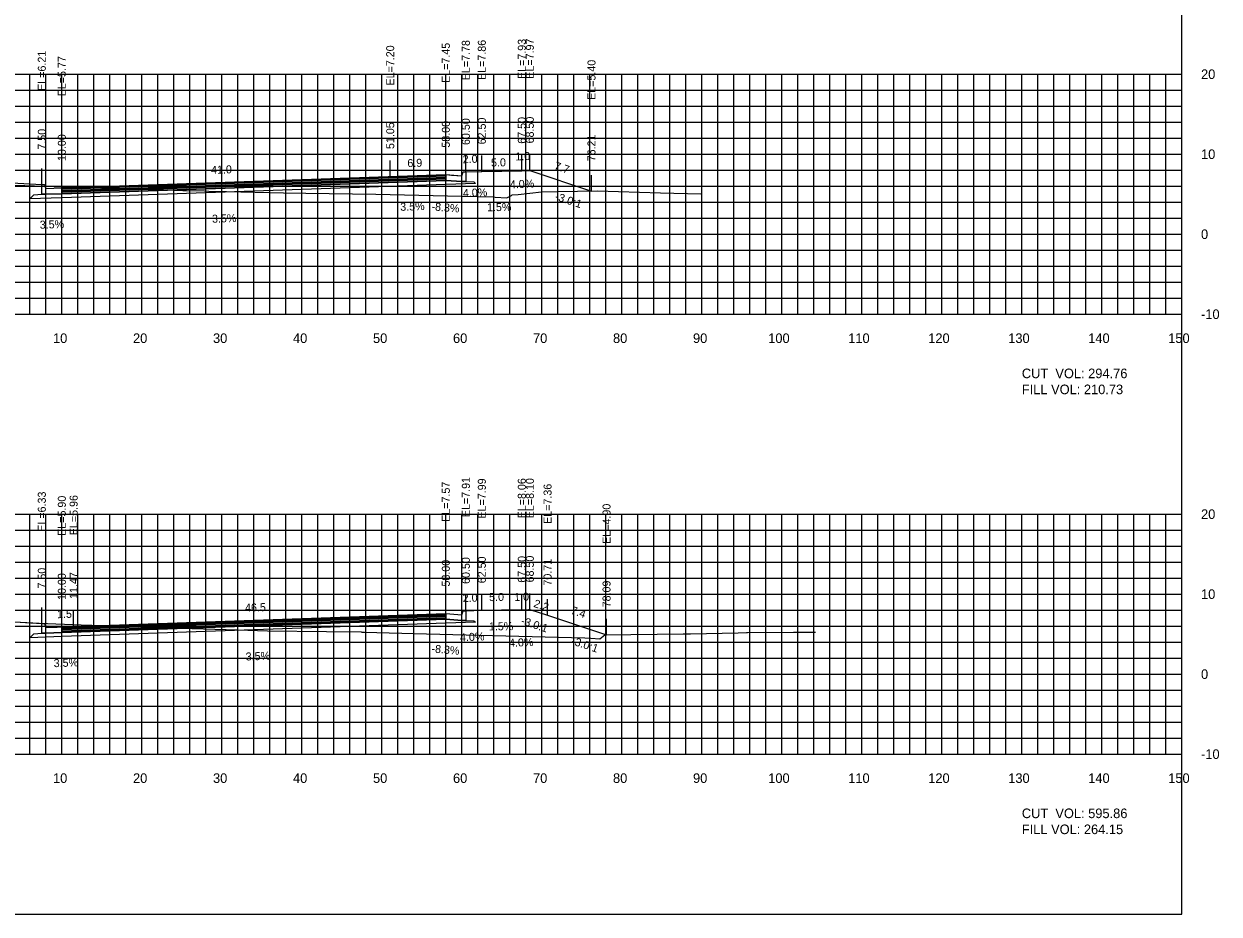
# Model space of a CAD drawing. Extents: x 1797419 to 1809236, y 248759 to 251512.
# Drawn here: x 1808076.3 to 1808225.7, y 250079.4 to 250190.7 of the extents above; entities that cross this region are included whole.
import ezdxf

# ---------------------------------------------------------------- set-up
doc = ezdxf.new("R2010")
doc.units = 0
for name, color, linetype in [('10', 7, 'Continuous'), ('3', 7, 'Continuous'), ('31', 7, 'Continuous'), ('4', 7, 'Continuous'), ('60', 7, 'Continuous'), ('ANNO-TXT', 7, 'Continuous'), ('BASE', 7, 'Continuous'), ('CL-CNST', 7, 'Continuous'), ('Level 62', 7, 'Continuous'), ('LOWER BINDER', 7, 'Continuous'), ('M-ROADS', 7, 'Continuous'), ('UPPER BINDER', 7, 'Continuous'), ('WEARING', 7, 'Continuous')]:
    doc.layers.add(name, color=color, linetype=linetype)

msp = doc.modelspace()

# ---------------------------------------------------------------- linework, layer by layer
for p, q in [((1808122.05, 250171.64), (1808122.05, 250173.64)), ((1808129, 250171.88), (1808129, 250173.88)), ((1808131.5, 250172.21), (1808131.5, 250174.21)), ((1808133.5, 250172.29), (1808133.5, 250174.29)), ((1808138.5, 250172.37), (1808138.5, 250174.37)), ((1808139.5, 250172.41), (1808139.5, 250174.41)), ((1808078.5, 250170.64), (1808078.5, 250172.64)), ((1808081, 250170.21), (1808081, 250172.21)), ((1808147.21, 250169.83), (1808147.21, 250171.83)), ((1808131.5, 250117.34), (1808131.5, 250119.34)), ((1808133.5, 250117.42), (1808133.5, 250119.42)), ((1808138.5, 250117.49), (1808138.5, 250119.49)), ((1808139.5, 250117.53), (1808139.5, 250119.53)), ((1808078.5, 250115.77), (1808078.5, 250117.77)), ((1808129, 250117.01), (1808129, 250119.01)), ((1808141.72, 250116.79), (1808141.72, 250118.79)), ((1808081, 250115.34), (1808081, 250117.34)), ((1808082.48, 250115.39), (1808082.48, 250117.39)), ((1808149.09, 250114.34), (1808149.09, 250116.34))]:
    msp.add_line(p, q)
for points in [[(1807921, 250079.43), (1808221, 250079.43), (1808221, 250269.43), (1807921, 250269.43)], [(1808129, 250171.88), (1808131, 250171.71), (1808131.17, 250172.21), (1808131.5, 250172.21), (1808131.5, 250171), (1808131, 250171), (1808129, 250171.16)], [(1808078.5, 250170.64), (1808078.83, 250170.64), (1808079, 250170.14), (1808081, 250170.21), (1808081, 250169.49), (1808079, 250169.42), (1808078.5, 250169.42)], [(1808129, 250117.01), (1808131, 250116.84), (1808131.17, 250117.34), (1808131.5, 250117.34), (1808131.5, 250116.13), (1808131, 250116.13), (1808129, 250116.29)], [(1808078.5, 250115.77), (1808078.83, 250115.77), (1808079, 250115.27), (1808081, 250115.34), (1808081, 250114.62), (1808079, 250114.55), (1808078.5, 250114.55)]]:
    msp.add_lwpolyline(points, close=True)
at = {"layer": '60'}
for p, q in [((1808221, 250154.43), (1808221, 250184.43)), ((1808221.06, 250184.43), (1808221, 250184.43)), ((1808221.06, 250174.43), (1808221, 250174.43)), ((1808221.06, 250164.43), (1808221, 250164.43)), ((1807921, 250154.43), (1808221, 250154.43)), ((1808081, 250154.37), (1808081, 250154.43)), ((1808091, 250154.37), (1808091, 250154.43)), ((1808101, 250154.37), (1808101, 250154.43)), ((1808111, 250154.37), (1808111, 250154.43)), ((1808121, 250154.37), (1808121, 250154.43)), ((1808131, 250154.37), (1808131, 250154.43)), ((1808141, 250154.37), (1808141, 250154.43)), ((1808151, 250154.37), (1808151, 250154.43)), ((1808161, 250154.37), (1808161, 250154.43)), ((1808171, 250154.37), (1808171, 250154.43)), ((1808181, 250154.37), (1808181, 250154.43)), ((1808191, 250154.37), (1808191, 250154.43)), ((1808201, 250154.37), (1808201, 250154.43)), ((1808211, 250154.37), (1808211, 250154.43)), ((1808221, 250154.37), (1808221, 250154.43)), ((1808221.06, 250154.43), (1808221, 250154.43)), ((1808221, 250099.43), (1808221, 250129.43)), ((1808221.06, 250129.43), (1808221, 250129.43)), ((1808221.06, 250119.43), (1808221, 250119.43)), ((1808221.06, 250109.43), (1808221, 250109.43)), ((1807921, 250099.43), (1808221, 250099.43)), ((1808081, 250099.37), (1808081, 250099.43)), ((1808091, 250099.37), (1808091, 250099.43)), ((1808101, 250099.37), (1808101, 250099.43)), ((1808111, 250099.37), (1808111, 250099.43)), ((1808121, 250099.37), (1808121, 250099.43)), ((1808131, 250099.37), (1808131, 250099.43)), ((1808141, 250099.37), (1808141, 250099.43)), ((1808151, 250099.37), (1808151, 250099.43)), ((1808161, 250099.37), (1808161, 250099.43)), ((1808171, 250099.37), (1808171, 250099.43)), ((1808181, 250099.37), (1808181, 250099.43)), ((1808191, 250099.37), (1808191, 250099.43)), ((1808201, 250099.37), (1808201, 250099.43)), ((1808211, 250099.37), (1808211, 250099.43)), ((1808221, 250099.37), (1808221, 250099.43)), ((1808221.06, 250099.43), (1808221, 250099.43))]:
    msp.add_line(p, q, dxfattribs=at)
at = {"layer": 'BASE'}
for points in [[(1808081, 250169.49), (1808129, 250171.16), (1808131, 250171), (1808131.5, 250171), (1808132.5, 250170.97), (1808132.69, 250170.79), (1808129, 250170.66), (1808081, 250168.99), (1808076.99, 250168.85), (1808077.5, 250169.35), (1808078.5, 250169.42), (1808079, 250169.42)], [(1808081, 250114.62), (1808129, 250116.29), (1808131, 250116.13), (1808131.5, 250116.13), (1808132.5, 250116.1), (1808132.69, 250115.91), (1808129, 250115.79), (1808081, 250114.12), (1808076.99, 250113.98), (1808077.5, 250114.48), (1808078.5, 250114.55), (1808079, 250114.55)]]:
    msp.add_lwpolyline(points, close=True, dxfattribs=at)
at = {"layer": 'CL-CNST'}
for points in [[(1808071, 250171.08), (1808078.5, 250170.64), (1808078.67, 250170.64), (1808078.83, 250170.64), (1808078.94, 250170.33), (1808079, 250170.14), (1808081, 250170.21), (1808122.05, 250171.64), (1808129, 250171.88), (1808129.7, 250171.82), (1808131, 250171.71), (1808131.17, 250172.21), (1808131.3, 250172.21), (1808131.5, 250172.21), (1808133.5, 250172.29), (1808138.5, 250172.37), (1808138.97, 250172.39), (1808139.5, 250172.41), (1808147.21, 250169.83)], [(1808071, 250116.24), (1808078.5, 250115.77), (1808078.63, 250115.77), (1808078.83, 250115.77), (1808079, 250115.28), (1808079, 250115.27), (1808080.42, 250115.32), (1808081, 250115.34), (1808082.48, 250115.39), (1808129, 250117.01), (1808131, 250116.84), (1808131.17, 250117.34), (1808131.5, 250117.34), (1808133.5, 250117.42), (1808135.97, 250117.46), (1808138.5, 250117.49), (1808139.35, 250117.53), (1808139.5, 250117.53), (1808141.72, 250116.79), (1808149.09, 250114.34)]]:
    msp.add_lwpolyline(points, dxfattribs=at)
at = {"layer": 'Level 62'}
for p, q in [((1807921, 250184.43), (1808221, 250184.43)), ((1808077, 250154.43), (1808077, 250184.43)), ((1808079, 250154.43), (1808079, 250184.43)), ((1808081, 250154.43), (1808081, 250184.43)), ((1808083, 250154.43), (1808083, 250184.43)), ((1808085, 250154.43), (1808085, 250184.43)), ((1808087, 250154.43), (1808087, 250184.43)), ((1808089, 250154.43), (1808089, 250184.43)), ((1808091, 250154.43), (1808091, 250184.43)), ((1808093, 250154.43), (1808093, 250184.43)), ((1808095, 250154.43), (1808095, 250184.43)), ((1808097, 250154.43), (1808097, 250184.43)), ((1808099, 250154.43), (1808099, 250184.43)), ((1808101, 250154.43), (1808101, 250184.43)), ((1808103, 250154.43), (1808103, 250184.43)), ((1808105, 250154.43), (1808105, 250184.43)), ((1808107, 250154.43), (1808107, 250184.43)), ((1808109, 250154.43), (1808109, 250184.43)), ((1808111, 250154.43), (1808111, 250184.43)), ((1808113, 250154.43), (1808113, 250184.43)), ((1808115, 250154.43), (1808115, 250184.43)), ((1808117, 250154.43), (1808117, 250184.43)), ((1808119, 250154.43), (1808119, 250184.43)), ((1808121, 250154.43), (1808121, 250184.43)), ((1808123, 250154.43), (1808123, 250184.43)), ((1808125, 250154.43), (1808125, 250184.43)), ((1808127, 250154.43), (1808127, 250184.43)), ((1808129, 250154.43), (1808129, 250184.43)), ((1808131, 250154.43), (1808131, 250184.43)), ((1808133, 250154.43), (1808133, 250184.43)), ((1808135, 250154.43), (1808135, 250184.43)), ((1808137, 250154.43), (1808137, 250184.43)), ((1808139, 250154.43), (1808139, 250184.43)), ((1808141, 250154.43), (1808141, 250184.43)), ((1808143, 250154.43), (1808143, 250184.43)), ((1808145, 250154.43), (1808145, 250184.43)), ((1808147, 250154.43), (1808147, 250184.43)), ((1808149, 250154.43), (1808149, 250184.43)), ((1808151, 250154.43), (1808151, 250184.43)), ((1808153, 250154.43), (1808153, 250184.43)), ((1808155, 250154.43), (1808155, 250184.43)), ((1808157, 250154.43), (1808157, 250184.43)), ((1808159, 250154.43), (1808159, 250184.43)), ((1808161, 250154.43), (1808161, 250184.43)), ((1808163, 250154.43), (1808163, 250184.43)), ((1808165, 250154.43), (1808165, 250184.43)), ((1808167, 250154.43), (1808167, 250184.43)), ((1808169, 250154.43), (1808169, 250184.43)), ((1808171, 250154.43), (1808171, 250184.43)), ((1808173, 250154.43), (1808173, 250184.43)), ((1808175, 250154.43), (1808175, 250184.43)), ((1808177, 250154.43), (1808177, 250184.43)), ((1808179, 250154.43), (1808179, 250184.43)), ((1808181, 250154.43), (1808181, 250184.43)), ((1808183, 250154.43), (1808183, 250184.43)), ((1808185, 250154.43), (1808185, 250184.43)), ((1808187, 250154.43), (1808187, 250184.43)), ((1808189, 250154.43), (1808189, 250184.43)), ((1808191, 250154.43), (1808191, 250184.43)), ((1808193, 250154.43), (1808193, 250184.43)), ((1808195, 250154.43), (1808195, 250184.43)), ((1808197, 250154.43), (1808197, 250184.43)), ((1808199, 250154.43), (1808199, 250184.43)), ((1808201, 250154.43), (1808201, 250184.43)), ((1808203, 250154.43), (1808203, 250184.43)), ((1808205, 250154.43), (1808205, 250184.43)), ((1808207, 250154.43), (1808207, 250184.43)), ((1808209, 250154.43), (1808209, 250184.43)), ((1808211, 250154.43), (1808211, 250184.43)), ((1808213, 250154.43), (1808213, 250184.43)), ((1808215, 250154.43), (1808215, 250184.43)), ((1808217, 250154.43), (1808217, 250184.43)), ((1808219, 250154.43), (1808219, 250184.43)), ((1808221, 250154.43), (1808221, 250184.43)), ((1807921, 250182.43), (1808221, 250182.43)), ((1807921, 250180.43), (1808221, 250180.43)), ((1807921, 250178.43), (1808221, 250178.43)), ((1807921, 250176.43), (1808221, 250176.43)), ((1807921, 250174.43), (1808221, 250174.43)), ((1807921, 250172.43), (1808221, 250172.43)), ((1807921, 250170.43), (1808221, 250170.43)), ((1807921, 250168.43), (1808221, 250168.43)), ((1807921, 250166.43), (1808221, 250166.43)), ((1807921, 250164.43), (1808221, 250164.43)), ((1807921, 250162.43), (1808221, 250162.43)), ((1807921, 250160.43), (1808221, 250160.43)), ((1807921, 250158.43), (1808221, 250158.43)), ((1807921, 250156.43), (1808221, 250156.43)), ((1807921, 250154.43), (1808221, 250154.43)), ((1807921, 250129.43), (1808221, 250129.43)), ((1808077, 250099.43), (1808077, 250129.43)), ((1808079, 250099.43), (1808079, 250129.43)), ((1808081, 250099.43), (1808081, 250129.43)), ((1808083, 250099.43), (1808083, 250129.43)), ((1808085, 250099.43), (1808085, 250129.43)), ((1808087, 250099.43), (1808087, 250129.43)), ((1808089, 250099.43), (1808089, 250129.43)), ((1808091, 250099.43), (1808091, 250129.43)), ((1808093, 250099.43), (1808093, 250129.43)), ((1808095, 250099.43), (1808095, 250129.43)), ((1808097, 250099.43), (1808097, 250129.43)), ((1808099, 250099.43), (1808099, 250129.43)), ((1808101, 250099.43), (1808101, 250129.43)), ((1808103, 250099.43), (1808103, 250129.43)), ((1808105, 250099.43), (1808105, 250129.43)), ((1808107, 250099.43), (1808107, 250129.43)), ((1808109, 250099.43), (1808109, 250129.43)), ((1808111, 250099.43), (1808111, 250129.43)), ((1808113, 250099.43), (1808113, 250129.43)), ((1808115, 250099.43), (1808115, 250129.43)), ((1808117, 250099.43), (1808117, 250129.43)), ((1808119, 250099.43), (1808119, 250129.43)), ((1808121, 250099.43), (1808121, 250129.43)), ((1808123, 250099.43), (1808123, 250129.43)), ((1808125, 250099.43), (1808125, 250129.43)), ((1808127, 250099.43), (1808127, 250129.43)), ((1808129, 250099.43), (1808129, 250129.43)), ((1808131, 250099.43), (1808131, 250129.43)), ((1808133, 250099.43), (1808133, 250129.43)), ((1808135, 250099.43), (1808135, 250129.43)), ((1808137, 250099.43), (1808137, 250129.43)), ((1808139, 250099.43), (1808139, 250129.43)), ((1808141, 250099.43), (1808141, 250129.43)), ((1808143, 250099.43), (1808143, 250129.43)), ((1808145, 250099.43), (1808145, 250129.43)), ((1808147, 250099.43), (1808147, 250129.43)), ((1808149, 250099.43), (1808149, 250129.43)), ((1808151, 250099.43), (1808151, 250129.43)), ((1808153, 250099.43), (1808153, 250129.43)), ((1808155, 250099.43), (1808155, 250129.43)), ((1808157, 250099.43), (1808157, 250129.43)), ((1808159, 250099.43), (1808159, 250129.43)), ((1808161, 250099.43), (1808161, 250129.43)), ((1808163, 250099.43), (1808163, 250129.43)), ((1808165, 250099.43), (1808165, 250129.43)), ((1808167, 250099.43), (1808167, 250129.43)), ((1808169, 250099.43), (1808169, 250129.43)), ((1808171, 250099.43), (1808171, 250129.43)), ((1808173, 250099.43), (1808173, 250129.43)), ((1808175, 250099.43), (1808175, 250129.43)), ((1808177, 250099.43), (1808177, 250129.43)), ((1808179, 250099.43), (1808179, 250129.43)), ((1808181, 250099.43), (1808181, 250129.43)), ((1808183, 250099.43), (1808183, 250129.43)), ((1808185, 250099.43), (1808185, 250129.43)), ((1808187, 250099.43), (1808187, 250129.43)), ((1808189, 250099.43), (1808189, 250129.43)), ((1808191, 250099.43), (1808191, 250129.43)), ((1808193, 250099.43), (1808193, 250129.43)), ((1808195, 250099.43), (1808195, 250129.43)), ((1808197, 250099.43), (1808197, 250129.43)), ((1808199, 250099.43), (1808199, 250129.43)), ((1808201, 250099.43), (1808201, 250129.43)), ((1808203, 250099.43), (1808203, 250129.43)), ((1808205, 250099.43), (1808205, 250129.43)), ((1808207, 250099.43), (1808207, 250129.43)), ((1808209, 250099.43), (1808209, 250129.43)), ((1808211, 250099.43), (1808211, 250129.43)), ((1808213, 250099.43), (1808213, 250129.43)), ((1808215, 250099.43), (1808215, 250129.43)), ((1808217, 250099.43), (1808217, 250129.43)), ((1808219, 250099.43), (1808219, 250129.43)), ((1808221, 250099.43), (1808221, 250129.43)), ((1807921, 250127.43), (1808221, 250127.43)), ((1807921, 250125.43), (1808221, 250125.43)), ((1807921, 250123.43), (1808221, 250123.43)), ((1807921, 250121.43), (1808221, 250121.43)), ((1807921, 250119.43), (1808221, 250119.43)), ((1807921, 250117.43), (1808221, 250117.43)), ((1807921, 250115.43), (1808221, 250115.43)), ((1807921, 250113.43), (1808221, 250113.43)), ((1807921, 250111.43), (1808221, 250111.43)), ((1807921, 250109.43), (1808221, 250109.43)), ((1807921, 250107.43), (1808221, 250107.43)), ((1807921, 250105.43), (1808221, 250105.43)), ((1807921, 250103.43), (1808221, 250103.43)), ((1807921, 250101.43), (1808221, 250101.43)), ((1807921, 250099.43), (1808221, 250099.43))]:
    msp.add_line(p, q, dxfattribs=at)
at = {"layer": 'LOWER BINDER'}
for points in [[(1808081, 250169.87), (1808129, 250171.54), (1808129, 250171.35), (1808081, 250169.68)], [(1808081, 250169.68), (1808129, 250171.35), (1808129, 250171.16), (1808081, 250169.49)], [(1808081, 250115), (1808129, 250116.67), (1808129, 250116.48), (1808081, 250114.81)], [(1808081, 250114.81), (1808129, 250116.48), (1808129, 250116.29), (1808081, 250114.62)]]:
    msp.add_lwpolyline(points, close=True, dxfattribs=at)
at = {"layer": 'M-ROADS'}
for points in [[(1808073.93, 250170.62), (1808081.24, 250170.37), (1808084.67, 250170.28), (1808092.5, 250170.02), (1808096.14, 250169.91), (1808098.82, 250169.84), (1808099.37, 250169.82), (1808101.58, 250169.77), (1808108.73, 250169.6), (1808111.5, 250169.55), (1808120.24, 250169.45), (1808131.02, 250169.19), (1808134.9, 250169.09), (1808135.16, 250169.07), (1808136.63, 250168.96), (1808137.19, 250169.28), (1808137.28, 250169.37), (1808138.04, 250169.39), (1808140.96, 250169.71), (1808142.98, 250169.77), (1808147.96, 250169.85), (1808155.82, 250169.62), (1808160.87, 250169.49)], [(1808075.84, 250115.91), (1808078.19, 250115.8), (1808083.42, 250115.59), (1808087.36, 250115.46), (1808094.37, 250115.2), (1808103.01, 250114.96), (1808106.72, 250114.86), (1808114.08, 250114.76), (1808118.43, 250114.7), (1808118.49, 250114.69), (1808118.59, 250114.69), (1808118.72, 250114.68), (1808118.85, 250114.68), (1808126.58, 250114.49), (1808134.82, 250114.28), (1808146.39, 250113.99), (1808147.12, 250113.93), (1808148.27, 250113.86), (1808148.67, 250114.16), (1808148.88, 250114.33), (1808158.66, 250114.46), (1808159.59, 250114.47), (1808165.53, 250114.61), (1808166.59, 250114.63), (1808166.61, 250114.64), (1808166.61, 250114.64), (1808166.73, 250114.64), (1808172.47, 250114.69), (1808175.19, 250114.67)]]:
    msp.add_lwpolyline(points, dxfattribs=at)
at = {"layer": 'UPPER BINDER'}
for points in [[(1808081, 250170.06), (1808129, 250171.73), (1808129, 250171.54), (1808081, 250169.87)], [(1808081, 250115.19), (1808129, 250116.86), (1808129, 250116.67), (1808081, 250115)]]:
    msp.add_lwpolyline(points, close=True, dxfattribs=at)
at = {"layer": 'WEARING'}
for points in [[(1808081, 250170.21), (1808129, 250171.88), (1808129, 250171.73), (1808081, 250170.06)], [(1808081, 250115.34), (1808129, 250117.01), (1808129, 250116.86), (1808081, 250115.19)]]:
    msp.add_lwpolyline(points, close=True, dxfattribs=at)

# ---------------------------------------------------------------- texts
for rotation, p in [(341.5656, (1808142.56, 250168.75)), (341.5681, (1808138.32, 250115.7)), (341.5681, (1808144.61, 250113.19))]:
    msp.add_text('-3.0:1', height=1, rotation=rotation).set_placement(p)
at = {"layer": '10'}
for s, p in [('10', (1808079.9, 250150.83)), ('20', (1808089.9, 250150.83)), ('30', (1808099.9, 250150.83)), ('40', (1808109.9, 250150.83)), ('50', (1808119.9, 250150.83)), ('60', (1808129.9, 250150.83)), ('70', (1808139.9, 250150.83)), ('80', (1808149.9, 250150.83)), ('90', (1808159.9, 250150.83)), ('100', (1808169.3, 250150.83)), ('110', (1808179.3, 250150.83)), ('120', (1808189.3, 250150.83)), ('130', (1808199.3, 250150.83)), ('140', (1808209.3, 250150.83)), ('150', (1808219.3, 250150.83)), ('10', (1808079.9, 250095.83)), ('20', (1808089.9, 250095.83)), ('30', (1808099.9, 250095.83)), ('40', (1808109.9, 250095.83)), ('50', (1808119.9, 250095.83)), ('60', (1808129.9, 250095.83)), ('70', (1808139.9, 250095.83)), ('80', (1808149.9, 250095.83)), ('90', (1808159.9, 250095.83)), ('100', (1808169.3, 250095.83)), ('110', (1808179.3, 250095.83)), ('120', (1808189.3, 250095.83)), ('130', (1808199.3, 250095.83)), ('140', (1808209.3, 250095.83)), ('150', (1808219.3, 250095.83))]:
    msp.add_text(s, height=1.2, dxfattribs=at).set_placement(p)
at = {"layer": '3'}
for s, p in [('EL=7.20', (1808122.55, 250183.02)), ('EL=7.45', (1808129.5, 250183.34)), ('EL=7.78', (1808132, 250183.68)), ('EL=7.86', (1808134, 250183.71)), ('EL=7.93', (1808139, 250183.83)), ('EL=7.97', (1808140, 250183.87)), ('EL=6.21', (1808079, 250182.35)), ('EL=5.77', (1808081.5, 250181.67)), ('EL=5.40', (1808147.71, 250181.22)), ('62.50', (1808134, 250175.66)), ('67.50', (1808139, 250175.74)), ('68.50', (1808140, 250175.78)), ('7.50', (1808079, 250175)), ('51.05', (1808122.55, 250175.08)), ('58.00', (1808129.5, 250175.25)), ('60.50', (1808132, 250175.58)), ('10.00', (1808081.5, 250173.58)), ('76.21', (1808147.71, 250173.54)), ('EL=7.57', (1808129.5, 250128.47)), ('EL=7.91', (1808132, 250129.06)), ('EL=7.99', (1808134, 250128.88)), ('EL=8.06', (1808139, 250128.91)), ('EL=8.10', (1808140, 250128.92)), ('EL=7.36', (1808142.22, 250128.21)), ('EL=6.33', (1808079, 250127.23)), ('EL=5.90', (1808081.5, 250126.72)), ('EL=5.96', (1808082.98, 250126.8)), ('EL=4.90', (1808149.59, 250125.72)), ('58.00', (1808129.5, 250120.38)), ('60.50', (1808132, 250120.71)), ('62.50', (1808134, 250120.79)), ('67.50', (1808139, 250120.86)), ('68.50', (1808140, 250120.9)), ('70.71', (1808142.22, 250120.5)), ('7.50', (1808079, 250120.13)), ('10.00', (1808081.5, 250118.71)), ('11.47', (1808082.98, 250118.84)), ('78.09', (1808149.59, 250117.78))]:
    msp.add_text(s, height=1, rotation=90, dxfattribs=at).set_placement(p)
at = {"layer": '31'}
for s, p in [('20', (1808223.4, 250183.83)), ('10', (1808223.4, 250173.83)), ('0', (1808223.4, 250163.83)), ('-10', (1808223.4, 250153.83)), ('20', (1808223.4, 250128.83)), ('10', (1808223.4, 250118.83)), ('0', (1808223.4, 250108.83)), ('-10', (1808223.4, 250098.83))]:
    msp.add_text(s, height=1.2, dxfattribs=at).set_placement(p)
at = {"layer": '4'}
for s, rotation, p in [('1.0', 2.2915, (1808137.71, 250173.64)), ('41.0', 1.9926, (1808099.67, 250171.96)), ('6.9', 1.9926, (1808124.21, 250172.81)), ('2.0', 2.2906, (1808131.13, 250173.3)), ('5.0', 0.8593, (1808134.66, 250172.89)), ('7.7', 341.5656, (1808142.48, 250172.57)), ('4.0%', 2.2906, (1808131.15, 250169.07)), ('4.0%', 2.2915, (1808137.02, 250170.15)), ('3.5%', 1.9926, (1808123.32, 250167.35)), ('-8.3%', 355.2553, (1808127.18, 250167.42)), ('1.5%', 0.8593, (1808134.16, 250167.3)), ('3.5%', 1.9759, (1808078.26, 250165.11)), ('3.5%', 1.9926, (1808099.79, 250165.86)), ('2.0', 2.2914, (1808131.13, 250118.43)), ('5.0', 0.8592, (1808134.42, 250118.56)), ('1.0', 2.2927, (1808137.56, 250118.56)), ('46.5', 1.9926, (1808103.92, 250117.23)), ('2.2', 341.5681, (1808139.9, 250117.86)), ('7.4', 341.5681, (1808144.54, 250117.01)), ('1.5', 1.9926, (1808080.42, 250116.42)), ('1.5%', 0.8592, (1808134.39, 250114.89)), ('4.0%', 2.2914, (1808130.79, 250113.53)), ('4.0%', 2.2927, (1808136.92, 250112.84)), ('3.5%', 1.9926, (1808104, 250111.13)), ('-8.3%', 355.2276, (1808127.18, 250112.14)), ('3.5%', 1.9926, (1808080, 250110.3))]:
    msp.add_text(s, height=1, rotation=rotation, dxfattribs=at).set_placement(p)
at = {"layer": 'ANNO-TXT'}
for s, p in [('CUT  VOL: 294.76', (1808201, 250146.43)), ('FILL VOL: 210.73', (1808201, 250144.43)), ('CUT  VOL: 595.86', (1808201, 250091.43)), ('FILL VOL: 264.15', (1808201, 250089.43))]:
    msp.add_text(s, height=1.2, dxfattribs=at).set_placement(p)

doc.saveas('drawing.dxf')
